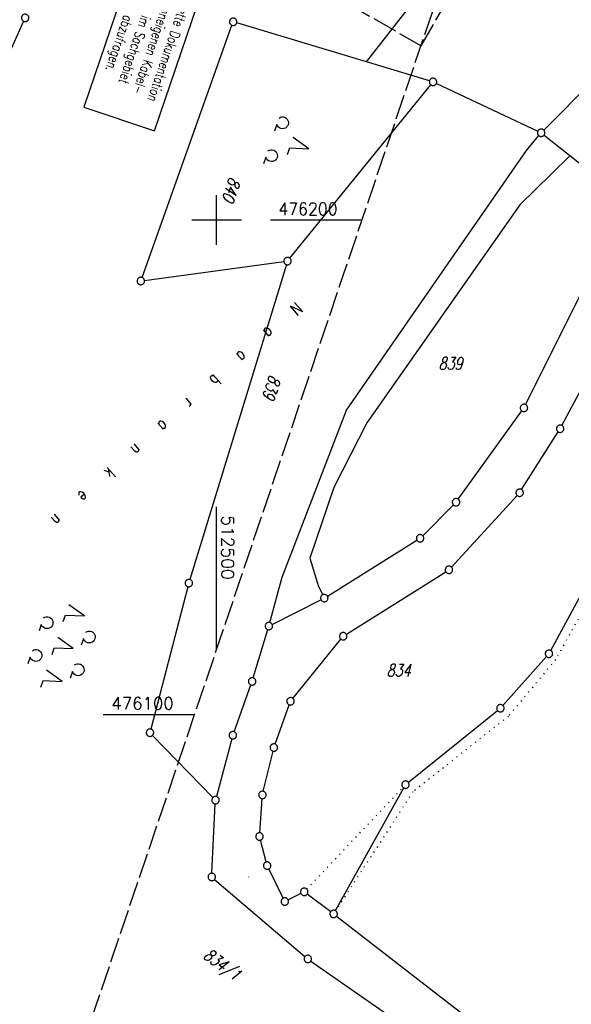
# Model space of a CAD drawing. Extents: x 510526 to 513920, y 467229 to 478797.
# Tile 376 of 467: x 512460 to 512572, y 476041 to 476241. Entities that reach past the tile are written whole.
import ezdxf

# ---------------------------------------------------------------- set-up
doc = ezdxf.new("R2010")
doc.units = 0
doc.header["$LTSCALE"] = 10
doc.header["$MEASUREMENT"] = 0
for name, pattern in [('AUSGEZOGEN', [0]), ('LT00', [0]), ('LT14', [0.6, 0.5, -0.1]), ('PUNKTX2_STR', [0.6, 0.1, -0.5])]:
    doc.linetypes.add(name, pattern=pattern)
doc.layers.get('0').update_dxf_attribs({"linetype": 'LT00'})
doc.layers.add('-BLATT_88-RAND', color=7, linetype='LT14', plot=False)
doc.layers.add('-BLATT_89-RAND', color=7, linetype='LT14', plot=False)
for name, color, linetype in [('BAB-KABEL_TEXT_KASTEN', 224, 'Continuous'), ('DFK_BES-NAME', 255, 'LT00'), ('DFK_FLUR_NR', 250, 'LT00'), ('DFK_GZPKT', 250, 'LT00'), ('DFK_KATASTER', 250, 'LT00'), ('DFK_NUTZUNG', 250, 'LT00'), ('DFK_NUTZUNGSGRENZE', 70, 'PUNKTX2_STR'), ('DFK_TOPO-ANL', 252, 'LT00'), ('V89_RASTER', 250, 'LT00')]:
    doc.layers.add(name, color=color, linetype=linetype)
doc.styles.add('ROMANS', font='romans.shx', dxfattribs={"width": 0.8})
doc.styles.get("Standard").update_dxf_attribs({"font": 'romans.shx'})

# ---------------------------------------------------------------- blocks, each defined once
blk = doc.blocks.new('SYMB7060')
at = {"color": 0, "linetype": 'ByBlock'}
for p, q in [((-0.26, 0), (0, 0)), ((-0.08, 0.045), (0, 0)), ((0, 0), (-0.08, -0.045))]:
    blk.add_line(p, q, dxfattribs=at)
blk = doc.blocks.new('SYMB7010')
at = {"color": 0, "linetype": 'ByBlock'}
for points in [[(-0.031408, 0.499213), (-0.093728, 0.49134), (-0.15457, 0.475719), (-0.212975, 0.452595), (-0.268021, 0.422333), (-0.31884, 0.385411), (-0.36463, 0.342411), (-0.40467, 0.29401), (-0.438329, 0.240973), (-0.465074, 0.184136), (-0.484486, 0.124395), (-0.496256, 0.062692), (-0.5002, 0)], [(-0.5002, 0), (-0.496256, -0.062692), (-0.484486, -0.124395), (-0.465075, -0.184136), (-0.438329, -0.240973), (-0.404671, -0.29401), (-0.36463, -0.342411), (-0.31884, -0.385411), (-0.268021, -0.422333), (-0.212975, -0.452595), (-0.154571, -0.475719), (-0.093728, -0.49134), (-0.031408, -0.499213), (0.031408, -0.499213)], [(0.5002, 0), (0.496256, 0.062692), (0.484485, 0.124395), (0.465074, 0.184136), (0.438329, 0.240973), (0.40467, 0.29401), (0.36463, 0.342411), (0.31884, 0.385411), (0.268021, 0.422333), (0.212975, 0.452595), (0.15457, 0.475719), (0.093728, 0.49134), (0.031408, 0.499213), (-0.031408, 0.499213)], [(0.031408, -0.499213), (0.093728, -0.491341), (0.15457, -0.475719), (0.212975, -0.452595), (0.268021, -0.422333), (0.31884, -0.385411), (0.36463, -0.342411), (0.404671, -0.294011), (0.438329, -0.240974), (0.465075, -0.184136), (0.484486, -0.124395), (0.496256, -0.062692), (0.500201, 0)]]:
    blk.add_lwpolyline(points, dxfattribs=at)
blk = doc.blocks.new('SYMB7200')
at = {"color": 0, "linetype": 'ByBlock'}
for p, q in [((-0.255, 0.315), (-0.115, 0.315)), ((0.445, 0.315), (0.585, 0.315)), ((0, 0.185), (-0.11, -0.185)), ((0.7, 0.185), (0.59, -0.185)), ((-0.255, -0.585), (-0.115, -0.585)), ((0.445, -0.585), (0.585, -0.585))]:
    blk.add_line(p, q, dxfattribs=at)
for points in [[(-0.393816, 0.316692), (-0.416239, 0.337055), (-0.432849, 0.362384), (-0.442589, 0.391064), (-0.444836, 0.42127), (-0.439449, 0.451077), (-0.426769, 0.478585), (-0.407606, 0.502042), (-0.38318, 0.519953), (-0.355047, 0.531177), (-0.325, 0.535), (-0.294953, 0.531177), (-0.26682, 0.519953), (-0.242394, 0.502042), (-0.223231, 0.478585), (-0.210551, 0.451077), (-0.205164, 0.42127), (-0.207411, 0.391064), (-0.21715, 0.362383), (-0.233761, 0.337055), (-0.256184, 0.316692)], [(0.306184, 0.316692), (0.283761, 0.337055), (0.267151, 0.362383), (0.257411, 0.391064), (0.255164, 0.42127), (0.260551, 0.451077), (0.273231, 0.478585), (0.292394, 0.502042), (0.31682, 0.519953), (0.344953, 0.531177), (0.375, 0.535), (0.405047, 0.531177), (0.43318, 0.519953), (0.457606, 0.502041), (0.476769, 0.478585), (0.489449, 0.451077), (0.494836, 0.42127), (0.492589, 0.391064), (0.48285, 0.362383), (0.466239, 0.337055), (0.443816, 0.316692)], [(-0.45, -0.185), (-0.59, -0.185), (-0.7, 0.185), (-0.81, -0.185)], [(0.25, -0.185), (0.11, -0.185), (0, 0.185)], [(0.95, -0.185), (0.81, -0.185), (0.7, 0.185)], [(-0.393815, -0.583308), (-0.416239, -0.562945), (-0.432849, -0.537616), (-0.442589, -0.508936), (-0.444836, -0.47873), (-0.439448, -0.448923), (-0.426769, -0.421415), (-0.407606, -0.397958), (-0.38318, -0.380047), (-0.355047, -0.368823), (-0.325, -0.365), (-0.294953, -0.368823), (-0.26682, -0.380047), (-0.242394, -0.397959), (-0.223231, -0.421415), (-0.210551, -0.448923), (-0.205164, -0.47873), (-0.207411, -0.508936), (-0.217151, -0.537617), (-0.233761, -0.562945), (-0.256184, -0.583308)], [(0.306185, -0.583308), (0.283761, -0.562945), (0.267151, -0.537616), (0.257411, -0.508936), (0.255164, -0.47873), (0.260552, -0.448923), (0.273231, -0.421415), (0.292394, -0.397958), (0.31682, -0.380047), (0.344953, -0.368823), (0.375, -0.365), (0.405047, -0.368823), (0.43318, -0.380047), (0.457606, -0.397959), (0.476769, -0.421415), (0.489449, -0.448923), (0.494836, -0.47873), (0.492589, -0.508936), (0.482849, -0.537617), (0.466239, -0.562945), (0.443815, -0.583308)]]:
    blk.add_lwpolyline(points, dxfattribs=at)
blk = doc.blocks.new('SYMB7201')
at = {"color": 0, "linetype": 'ByBlock'}
for p, q in [((0, 0.385), (-0.11, 0.015)), ((-0.255, -0.385), (-0.115, -0.385)), ((0.445, -0.385), (0.585, -0.385))]:
    blk.add_line(p, q, dxfattribs=at)
for points in [[(0.25, 0.015), (0.11, 0.015), (0, 0.385)], [(-0.393816, -0.383308), (-0.416239, -0.362945), (-0.432849, -0.337617), (-0.442589, -0.308936), (-0.444836, -0.27873), (-0.439449, -0.248923), (-0.426769, -0.221415), (-0.407606, -0.197958), (-0.38318, -0.180047), (-0.355047, -0.168823), (-0.325, -0.165), (-0.294953, -0.168823), (-0.26682, -0.180047), (-0.242394, -0.197959), (-0.223231, -0.221415), (-0.210551, -0.248923), (-0.205164, -0.27873), (-0.207411, -0.308936), (-0.21715, -0.337617), (-0.233761, -0.362945), (-0.256184, -0.383308)], [(0.306185, -0.383308), (0.283761, -0.362945), (0.267151, -0.337617), (0.257411, -0.308936), (0.255164, -0.27873), (0.260552, -0.248923), (0.273231, -0.221415), (0.292394, -0.197958), (0.31682, -0.180047), (0.344953, -0.168823), (0.375, -0.165), (0.405047, -0.168823), (0.43318, -0.180047), (0.457606, -0.197959), (0.476769, -0.221415), (0.489449, -0.248923), (0.494836, -0.27873), (0.492589, -0.308936), (0.48285, -0.337617), (0.466239, -0.362945), (0.443816, -0.383308)]]:
    blk.add_lwpolyline(points, dxfattribs=at)

msp = doc.modelspace()

# ---------------------------------------------------------------- linework, layer by layer
at = {"layer": '-BLATT_88-RAND'}
msp.add_lwpolyline([(512755.75, 477179.71), (512292.82, 476378.88), (512541.3, 476235.25), (513004.22, 477036.08), (512755.75, 477179.71)], dxfattribs=at)
at = {"layer": '-BLATT_89-RAND'}
msp.add_lwpolyline([(512293.56, 476398.61), (511997.32, 475522.33), (512269.2, 475430.42), (512565.44, 476306.7), (512293.56, 476398.61)], dxfattribs=at)
at = {"layer": 'BAB-KABEL_TEXT_KASTEN', "linetype": 'AUSGEZOGEN'}
msp.add_lwpolyline([(512485.06, 476257.97), (512473.19, 476222.86), (512487.46, 476218.04), (512499.33, 476253.15)], close=True, dxfattribs=at)
at = {"layer": 'DFK_KATASTER'}
for p, q in [((512530.26, 476232), (512552.32, 476260.32)), ((512461, 476240.22), (512394.95, 476093.4)), ((512484.92, 476188.38), (512503.09, 476239.39)), ((512530.26, 476232), (512504.06, 476239.88)), ((512580.13, 476232.34), (512566.09, 476218.18)), ((512543, 476228.17), (512530.26, 476232)), ((512514.8, 476192.28), (512543.25, 476227.37)), ((512544.4, 476227.63), (512564.88, 476217.97)), ((512566.15, 476217.18), (512582.32, 476204.31)), ((512562.42, 476162.66), (512582.58, 476203.17)), ((512485.41, 476187.77), (512513.59, 476191.6)), ((512514.11, 476190.98), (512494.61, 476127.28)), ((512569.75, 476158.44), (512585.76, 476188.52)), ((512548.8, 476143.53), (512561.65, 476161.38)), ((512561.62, 476145.47), (512569, 476157.15)), ((512567.5, 476112.93), (512591.28, 476156.92)), ((512560.71, 476144.29), (512547.44, 476129.8)), ((512541.63, 476136.15), (512547.83, 476142.39)), ((512522.39, 476123.92), (512540.46, 476135.22)), ((512526.21, 476116.22), (512546.3, 476128.85)), ((512494.2, 476125.83), (512486.72, 476097.03)), ((512511.23, 476118.2), (512521.08, 476123.18)), ((512507.38, 476107.38), (512510.34, 476117.14)), ((512515.4, 476103.23), (512525.11, 476115.24)), ((512557.83, 476101.81), (512566.64, 476111.71)), ((512503.53, 476096.5), (512506.91, 476105.95)), ((512511.82, 476094.01), (512514.68, 476101.94)), ((512538.74, 476086.26), (512556.75, 476100.78)), ((512487.05, 476095.76), (512499.24, 476083.19)), ((512503.09, 476095.07), (512499.95, 476083.37)), ((512509.43, 476084.45), (512511.39, 476092.57)), ((512524, 476060.3), (512537.8, 476085.13)), ((512508.71, 476076.05), (512509.2, 476082.97)), ((512499.05, 476067.86), (512499.72, 476081.9)), ((512510.01, 476070.15), (512508.85, 476074.57)), ((512513.45, 476062.82), (512510.53, 476068.75)), ((512499.58, 476066.62), (512517.85, 476051.03)), ((512517.03, 476063.77), (512514.45, 476062.49)), ((512523.04, 476060.09), (512518.3, 476063.66)), ((512524.23, 476059.18), (512549.58, 476039.5)), ((512519.04, 476050.11), (512534.55, 476039.29))]:
    msp.add_line(p, q, dxfattribs=at)
at = {"layer": 'DFK_NUTZUNGSGRENZE', "ltscale": 0.2}
for p, q in [((512594.05, 476157.03), (512568.47, 476111.08)), ((512568.47, 476111.08), (512558.96, 476099.65)), ((512558.96, 476099.65), (512539.67, 476084.34)), ((512518.21, 476064.66), (512537.65, 476085.24)), ((512539.67, 476084.34), (512524.05, 476060.27))]:
    msp.add_line(p, q, dxfattribs=at)
at = {"layer": 'DFK_TOPO-ANL'}
for p, q in [((512562.59, 476214.09), (512565.08, 476217.07)), ((512526.23, 476161.56), (512562.59, 476214.09)), ((512567.63, 476209.33), (512571.38, 476213.01)), ((512567.63, 476209.33), (512561.26, 476203.08)), ((512561.26, 476203.08), (512530.34, 476159)), ((512513.26, 476127.77), (512526.23, 476161.56)), ((512530.34, 476159), (512523.67, 476145.9)), ((512523.67, 476145.9), (512518.85, 476131.6)), ((512518.85, 476131.6), (512520.58, 476125.87)), ((512510.76, 476118.58), (512513.26, 476127.77)), ((512520.58, 476125.87), (512521.42, 476124.19))]:
    msp.add_line(p, q, dxfattribs=at)
at = {"layer": 'V89_RASTER'}
for p, q in [((512500, 476195), (512500, 476205)), ((512505, 476200), (512495, 476200)), ((512529.37, 476200), (512510.87, 476200)), ((512500, 476113.12), (512500, 476141.98)), ((512477.06, 476100), (512495.56, 476100))]:
    msp.add_line(p, q, dxfattribs=at)

# ---------------------------------------------------------------- block references
at = {"layer": 'DFK_GZPKT', "xscale": 1.499999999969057, "yscale": 1.5, "zscale": 1.5, "rotation": 251.2881100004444}
for p in [(512461.31, 476240.9), (512503.34, 476240.1), (512543.72, 476227.95), (512565.56, 476217.65), (512514.33, 476191.7), (512484.67, 476187.67), (512562.09, 476161.99), (512569.4, 476157.78), (512561.22, 476144.84), (512548.36, 476142.92), (512541.1, 476135.62), (512546.93, 476129.25), (512494.39, 476126.56), (512521.75, 476123.52), (512510.56, 476117.86), (512525.58, 476115.82), (512567.14, 476112.27), (512507.16, 476106.66), (512514.93, 476102.65), (512557.33, 476101.25), (512486.53, 476096.3), (512503.28, 476095.79), (512511.57, 476093.3), (512538.16, 476085.79), (512499.76, 476082.65), (512509.25, 476083.72), (512508.66, 476075.3), (512510.2, 476069.42), (512499.01, 476067.11), (512517.7, 476064.11), (512513.78, 476062.15), (512523.64, 476059.64), (512518.42, 476050.54)]:
    msp.add_blockref('SYMB7010', p, dxfattribs=at)
at = {"layer": 'DFK_KATASTER', "xscale": 0.09999999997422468, "yscale": 0.09999999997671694, "zscale": 0.1, "rotation": 80.16747999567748}
msp.add_blockref('SYMB7060', (512506.48, 476067.13), dxfattribs=at)
at = {"layer": 'DFK_NUTZUNG', "yscale": 10, "zscale": 10, "rotation": 251.28826}
for name, p, xscale in [('SYMB7201', (512514.98, 476215.67), 9.99999999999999), ('SYMB7200', (512469.29, 476113.91), 10)]:
    msp.add_blockref(name, p, dxfattribs=dict(at, xscale=xscale))

# ---------------------------------------------------------------- texts
at = {"layer": 'BAB-KABEL_TEXT_KASTEN', "insert": (512497.47, 476251.95), "char_height": 2, "width": 33.7438, "attachment_point": 1, "rotation": 251.3213, "style": 'ROMANS'}
msp.add_mtext('{\\W0.75;Die komplette Dokumentation der autobahneigenen Kabel-\\Panlagen sind im Sachgebiet Elektrotechnik abzufragen.}', dxfattribs=at)
at = {"layer": 'DFK_BES-NAME', "width": 0.75}
msp.add_text('N    a    a    b    r    a    n    k    e    n', height=2.5, rotation=221.4419, dxfattribs=at).set_placement((512515.99, 476183.54))
at = {"layer": 'DFK_FLUR_NR', "oblique": 13.754, "width": 0.75}
for s, rotation, p in [('840', 251.3214, (512502.64, 476208.88)), ('839', -0.0003, (512544.84, 476169.74)), ('839', 251.3214, (512510.77, 476168.87)), ('834', -0.0003, (512534.34, 476107.65)), ('834/1', -36.0474, (512497.09, 476050.82))]:
    msp.add_text(s, height=2.5, rotation=rotation, dxfattribs=at).set_placement(p)
at = {"layer": 'V89_RASTER'}
for s, rotation, width, p in [(' 476200', 359.9996, 0.931, (512510.87, 476201)), (' 512500', 269.9996, 1.01, (512501, 476141.98)), (' 476100', 359.9996, 0.979, (512477.06, 476101))]:
    msp.add_text(s, height=2.5, rotation=rotation, dxfattribs=dict(at, width=width)).set_placement(p)

doc.saveas('drawing.dxf')
